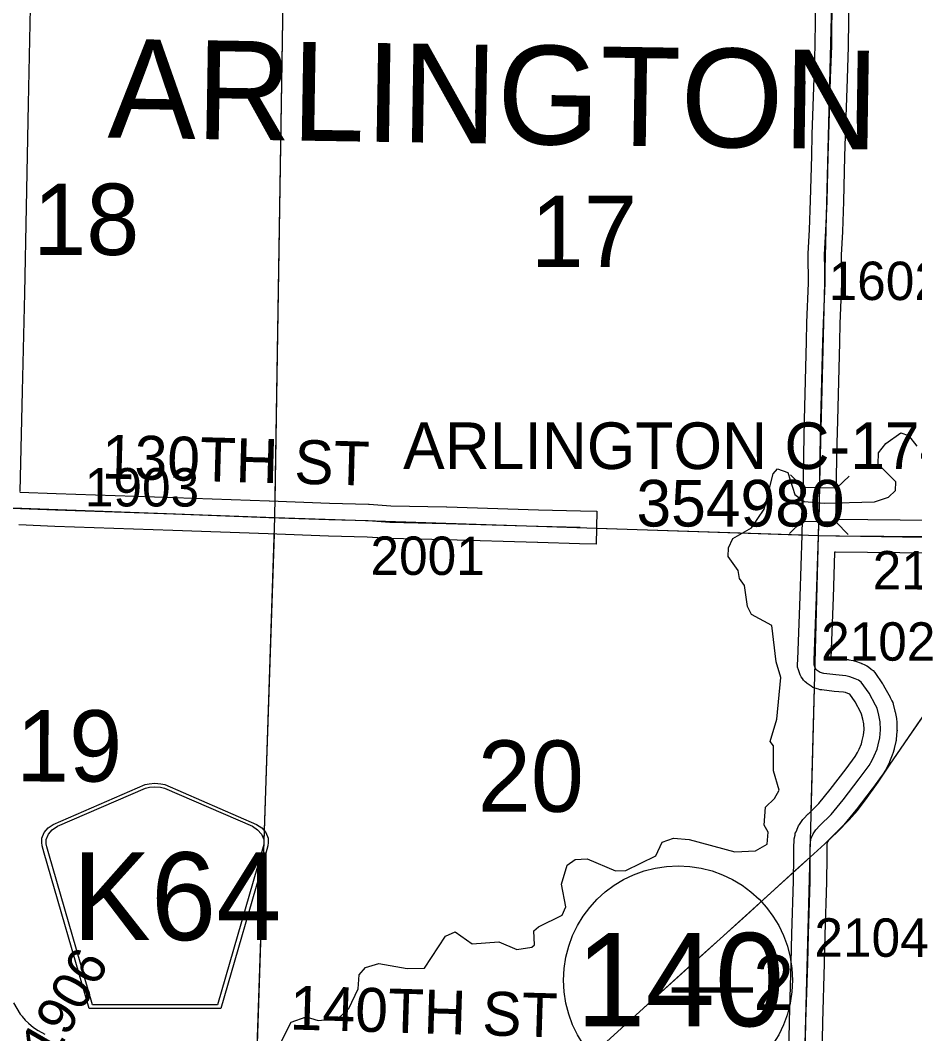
# Model space of a CAD drawing. Extents: x -157.2 to -99.3, y 12.2 to 46.2.
# Drawn here: x -131.916 to -130.286, y 36.79 to 38.637 of the extents above; entities that cross this region are included whole.
import ezdxf

# ---------------------------------------------------------------- set-up
doc = ezdxf.new("R2010")
doc.units = 0
for name, color, linetype in [('tdCoHydroRiver', 7, 'Continuous'), ('tdCoPriCL', 7, 'Continuous'), ('tdCoPriNonDiv', 7, 'Continuous'), ('tdCoPriNonDivCL', 7, 'Continuous'), ('tdCoSecRdNmbr', 7, 'Continuous'), ('tdCoSecRdTxt', 7, 'Continuous'), ('tdCoSecRteBand', 7, 'Continuous'), ('tdCoSecRteCL', 7, 'Continuous'), ('tdCoSectLine', 7, 'Continuous'), ('tdCoSectLinePart', 7, 'Continuous'), ('tdCoSectNmbr', 7, 'Continuous'), ('tdCoShieldCoRteHrd', 7, 'Continuous'), ('tdCoShieldStRte', 7, 'Continuous'), ('tdCoStrucSec', 7, 'Continuous'), ('tdCoStrucSecCoName', 7, 'Continuous'), ('tdCoStrucSecFHWANum', 7, 'Continuous'), ('tdCoSurfGravel', 7, 'Continuous'), ('tdCoTwpNameTxt', 7, 'Continuous'), ('tdStHwyPriRefPost1', 7, 'Continuous')]:
    doc.layers.add(name, color=color, linetype=linetype)

msp = doc.modelspace()

# ---------------------------------------------------------------- linework, layer by layer
at = {"layer": 'tdCoHydroRiver'}
for points in [[(-131.4609, 36.7351), (-131.4223, 36.8113), (-131.3951, 36.8215), (-131.3732, 36.8145), (-131.3368, 36.8182), (-131.3173, 36.8365), (-131.3004, 36.8723), (-131.2981, 36.8975), (-131.2866, 36.9113), (-131.2627, 36.9185), (-131.2109, 36.9091), (-131.1793, 36.9097), (-131.1412, 36.9685), (-131.1237, 36.9759), (-131.0927, 36.9544), (-131.0437, 36.9577), (-131.011, 36.9441), (-130.984, 36.948), (-130.9791, 36.9526), (-130.9799, 36.9779), (-130.9718, 36.9855), (-130.9286, 37.0063), (-130.9218, 37.0219), (-130.93, 37.0632), (-130.9195, 37.0976), (-130.905, 37.1082), (-130.8828, 37.1091), (-130.8314, 37.087), (-130.8124, 37.0881), (-130.7579, 37.1148), (-130.7461, 37.1397), (-130.7254, 37.147), (-130.697, 37.1446), (-130.6141, 37.1216), (-130.5761, 37.1236), (-130.5552, 37.1356), (-130.553, 37.1576), (-130.5605, 37.1704), (-130.5579, 37.2035), (-130.5417, 37.2188), (-130.5333, 37.2343), (-130.5433, 37.2693), (-130.5435, 37.3151), (-130.5496, 37.3232), (-130.5373, 37.3638), (-130.5303, 37.4393), (-130.5389, 37.468), (-130.5463, 37.5345), (-130.5836, 37.5545), (-130.5911, 37.569), (-130.5962, 37.607), (-130.6053, 37.6199), (-130.608, 37.6342), (-130.6262, 37.66), (-130.6257, 37.6757), (-130.6173, 37.6928), (-130.5836, 37.7123), (-130.5604, 37.7463), (-130.5443, 37.8106), (-130.5361, 37.8198), (-130.5174, 37.8129), (-130.5044, 37.7731), (-130.4874, 37.7599), (-130.4512, 37.7573), (-130.3596, 37.7593), (-130.334, 37.768), (-130.321, 37.7802), (-130.3206, 37.796), (-130.3527, 37.8285), (-130.3521, 37.849), (-130.339, 37.8659), (-130.3115, 37.8856), (-130.2975, 37.8805)], [(-130.2975, 37.8805), (-130.2823, 37.8611)]]:
    msp.add_lwpolyline(points, dxfattribs=at)
at = {"layer": 'tdCoPriCL'}
msp.add_lwpolyline([(-130.8747, 36.7513), (-130.7801, 36.8371), (-130.6407, 36.9636), (-130.5483, 37.047), (-130.4769, 37.1123), (-130.4501, 37.1365), (-130.4059, 37.18), (-130.3759, 37.2167), (-130.3319, 37.28), (-130.3039, 37.3203), (-130.2445, 37.4069)], dxfattribs=at)
at = {"layer": 'tdCoPriNonDiv'}
msp.add_lwpolyline([(-130.8747, 36.7513), (-130.7801, 36.8371), (-130.6407, 36.9636), (-130.5483, 37.047), (-130.4769, 37.1123), (-130.4501, 37.1365), (-130.4059, 37.18), (-130.3759, 37.2167), (-130.3319, 37.28), (-130.3039, 37.3203), (-130.2445, 37.4069)], dxfattribs=at)
at = {"layer": 'tdCoPriNonDivCL'}
msp.add_lwpolyline([(-130.8747, 36.7513), (-130.7801, 36.8371), (-130.6859, 36.9226), (-130.6407, 36.9636), (-130.5929, 37.0064), (-130.5483, 37.047), (-130.4978, 37.0934), (-130.4769, 37.1123), (-130.4501, 37.1365), (-130.4268, 37.1584), (-130.4059, 37.18), (-130.3907, 37.1972), (-130.3759, 37.2167), (-130.353, 37.2486), (-130.3319, 37.28), (-130.3039, 37.3203), (-130.2752, 37.3627)], dxfattribs=at)
msp.add_lwpolyline([(-130.8747, 36.7513), (-130.7801, 36.8371), (-130.6859, 36.9226), (-130.6407, 36.9636), (-130.5929, 37.0064), (-130.5483, 37.047), (-130.4978, 37.0934), (-130.4769, 37.1123), (-130.4501, 37.1365), (-130.4268, 37.1584), (-130.4059, 37.18), (-130.3907, 37.1972), (-130.3759, 37.2167), (-130.353, 37.2486), (-130.3319, 37.28), (-130.3039, 37.3203), (-130.2752, 37.3627)], dxfattribs=at)
at = {"layer": 'tdCoSecRteBand'}
for points in [[(-130.5156, 36.7477), (-130.5144, 36.8129), (-130.5144, 36.813), (-130.5144, 36.8132), (-130.5111, 36.9199), (-130.5099, 36.9723), (-130.5099, 36.9724), (-130.5099, 36.9726), (-130.5068, 37.0684), (-130.5065, 37.1125), (-130.5064, 37.1322), (-130.5064, 37.1325), (-130.5064, 37.1328), (-130.5061, 37.1407), (-130.5061, 37.1431), (-130.5056, 37.1455), (-130.5043, 37.1525), (-130.5037, 37.1556), (-130.5024, 37.1586), (-130.499, 37.1664), (-130.4979, 37.1692), (-130.4962, 37.1716), (-130.4912, 37.1788), (-130.4899, 37.1807), (-130.4883, 37.1824), (-130.4807, 37.1905), (-130.4803, 37.1909), (-130.4799, 37.1913), (-130.4607, 37.2101), (-130.4403, 37.2353), (-130.4112, 37.273), (-130.3945, 37.2957), (-130.3902, 37.3029), (-130.3873, 37.309), (-130.3833, 37.3189), (-130.3817, 37.3246), (-130.3794, 37.3344), (-130.3785, 37.3448), (-130.3789, 37.3552), (-130.3807, 37.3639), (-130.383, 37.373), (-130.3842, 37.3755), (-130.3947, 37.395), (-130.4047, 37.409), (-130.4053, 37.4093), (-130.4126, 37.4119), (-130.4162, 37.4127), (-130.4327, 37.4142), (-130.433, 37.4143), (-130.4332, 37.4143), (-130.4552, 37.4168), (-130.4583, 37.4171), (-130.4613, 37.4181), (-130.468, 37.4203), (-130.4718, 37.4216), (-130.4751, 37.4238), (-130.4803, 37.4273), (-130.482, 37.4284), (-130.4836, 37.4298), (-130.4858, 37.4318), (-130.4887, 37.4344), (-130.4908, 37.4376), (-130.4928, 37.4405), (-130.4951, 37.4441), (-130.4964, 37.4481), (-130.4982, 37.4535), (-130.4997, 37.4584), (-130.4996, 37.4635), (-130.4993, 37.4721), (-130.4993, 37.4722), (-130.4993, 37.4724), (-130.4949, 37.5872), (-130.4913, 37.6991), (-130.4908, 37.7289), (-130.4904, 37.7289), (-130.4897, 37.7503), (-130.4885, 37.846), (-130.4885, 37.8461), (-130.4885, 37.8463), (-130.487, 37.9092), (-130.487, 37.9092), (-130.487, 37.9092), (-130.4833, 38.0517), (-130.4825, 38.0859), (-130.4825, 38.0862), (-130.4825, 38.0865), (-130.4796, 38.1582), (-130.4803, 38.2096), (-130.4803, 38.2107), (-130.4803, 38.2118), (-130.4778, 38.2549), (-130.4759, 38.3086), (-130.4739, 38.3903), (-130.4739, 38.3903), (-130.4739, 38.3904), (-130.4729, 38.4284), (-130.4729, 38.4285), (-130.4729, 38.4286), (-130.4695, 38.5324), (-130.4695, 38.5324), (-130.4695, 38.5324), (-130.4675, 38.5907), (-130.4665, 38.6858)], [(-130.4065, 38.6848), (-130.4075, 38.5898), (-130.4075, 38.5894), (-130.4075, 38.5891), (-130.4095, 38.5304), (-130.4129, 38.4267), (-130.4139, 38.3888), (-130.4159, 38.307), (-130.4159, 38.3068), (-130.4159, 38.3066), (-130.4179, 38.2524), (-130.4179, 38.2521), (-130.4179, 38.2518), (-130.4203, 38.2094), (-130.4196, 38.1582), (-130.4196, 38.1574), (-130.4196, 38.1566), (-130.4226, 38.0844), (-130.4233, 38.0504), (-130.4233, 38.0503), (-130.4233, 38.0502), (-130.427, 37.9077), (-130.4285, 37.845), (-130.4297, 37.7493), (-130.4297, 37.749), (-130.4297, 37.7487), (-130.4304, 37.7278), (-130.4297, 37.7278), (-130.2546, 37.7263)], [(-131.8975, 38.6594), (-131.9015, 38.4848), (-131.9051, 38.2965), (-131.9079, 38.1399), (-131.9079, 38.1398), (-131.9079, 38.1397), (-131.9121, 37.9612), (-131.9121, 37.9612), (-131.9121, 37.9611), (-131.9167, 37.7786)], [(-131.9164, 37.7774), (-131.8504, 37.7748), (-131.6357, 37.7674), (-131.6357, 37.7674), (-131.6357, 37.7674), (-131.4621, 37.7613), (-131.462, 37.7613), (-131.462, 37.7613), (-131.3524, 37.7571), (-131.2814, 37.7554), (-131.2807, 37.7553), (-131.2801, 37.7553), (-131.2408, 37.7526), (-131.1391, 37.7502), (-131.139, 37.7502), (-131.1389, 37.7502), (-130.9715, 37.7452), (-130.8952, 37.7433), (-130.8652, 37.7425), (-130.8667, 37.6825), (-130.8967, 37.6833), (-130.9731, 37.6853), (-130.9732, 37.6853), (-130.9733, 37.6853), (-131.1406, 37.6902), (-131.2429, 37.6927), (-131.2435, 37.6927), (-131.2442, 37.6927), (-131.2835, 37.6954), (-131.3541, 37.6971), (-131.3543, 37.6971), (-131.3545, 37.6971), (-131.4642, 37.7013), (-131.6378, 37.7075), (-131.8526, 37.7149), (-131.8526, 37.7149), (-131.8527, 37.7149), (-131.9183, 37.7174)], [(-130.2551, 37.6663), (-130.4304, 37.6678), (-130.4305, 37.6678), (-130.4307, 37.6678), (-130.4323, 37.6678), (-130.4323, 37.6674), (-130.4349, 37.5852), (-130.4349, 37.5851), (-130.4349, 37.585), (-130.4391, 37.4753), (-130.4268, 37.4739), (-130.409, 37.4722), (-130.4075, 37.4721), (-130.406, 37.4718), (-130.3986, 37.4703), (-130.3963, 37.4699), (-130.3942, 37.4691), (-130.384, 37.4654), (-130.3834, 37.4651), (-130.3828, 37.4649), (-130.3769, 37.4624), (-130.3734, 37.461), (-130.3704, 37.4587), (-130.3655, 37.455), (-130.3617, 37.4522), (-130.359, 37.4484), (-130.3447, 37.4281), (-130.3437, 37.4267), (-130.3428, 37.4251), (-130.3312, 37.4036), (-130.331, 37.4032), (-130.3308, 37.4028), (-130.3278, 37.3969), (-130.3263, 37.3939), (-130.3255, 37.3907), (-130.3223, 37.3779), (-130.3222, 37.3773), (-130.3221, 37.3767), (-130.3196, 37.3649), (-130.3191, 37.3624), (-130.319, 37.3598), (-130.3185, 37.345), (-130.3184, 37.3432), (-130.3186, 37.3414), (-130.3198, 37.3271), (-130.32, 37.3249), (-130.3205, 37.3228), (-130.3235, 37.3102), (-130.3236, 37.3096), (-130.3238, 37.309), (-130.326, 37.3011), (-130.3264, 37.2996), (-130.327, 37.2981), (-130.332, 37.2857), (-130.3324, 37.2848), (-130.3328, 37.2838), (-130.3368, 37.2757), (-130.3373, 37.2746), (-130.3379, 37.2735), (-130.3436, 37.2639), (-130.3444, 37.2626), (-130.3453, 37.2614), (-130.363, 37.2372), (-130.3632, 37.2369), (-130.3635, 37.2366), (-130.3931, 37.1984), (-130.3933, 37.1981), (-130.3935, 37.1979), (-130.4152, 37.171), (-130.4163, 37.1697), (-130.4175, 37.1684), (-130.4375, 37.1488), (-130.4431, 37.1429), (-130.445, 37.1401), (-130.446, 37.1379), (-130.4462, 37.1365), (-130.4464, 37.1314), (-130.4465, 37.1121), (-130.4468, 37.0676), (-130.4468, 37.0673), (-130.4468, 37.0669), (-130.4499, 36.9708), (-130.4512, 36.9184), (-130.4512, 36.9183), (-130.4512, 36.9182), (-130.4544, 36.8116), (-130.4556, 36.7464)], [(-131.9284, 36.847), (-131.9157, 36.826), (-131.9125, 36.8223), (-131.9123, 36.8221), (-131.9121, 36.8219), (-131.9067, 36.8154), (-131.9009, 36.8098), (-131.8915, 36.8016), (-131.883, 36.7962), (-131.8713, 36.7899)]]:
    msp.add_lwpolyline(points, dxfattribs=at)
at = {"layer": 'tdCoSecRteCL'}
for points in [[(-130.4613, 37.6984), (-130.4597, 37.7497), (-130.4585, 37.8456), (-130.457, 37.9085), (-130.4533, 38.051), (-130.4526, 38.0853), (-130.4496, 38.1578), (-130.4503, 38.2101), (-130.4479, 38.2535), (-130.4459, 38.3077), (-130.4439, 38.3896), (-130.4429, 38.4276), (-130.4395, 38.5314), (-130.4375, 38.5901), (-130.4365, 38.6855)], [(-131.9475, 37.7485), (-131.8515, 37.7448), (-131.6367, 37.7375), (-131.4631, 37.7313), (-131.3534, 37.7271), (-131.2821, 37.7254), (-131.2422, 37.7227), (-131.1398, 37.7202), (-130.9724, 37.7153), (-130.8959, 37.7133)], [(-130.4856, 36.747), (-130.4844, 36.8123), (-130.4812, 36.9191), (-130.4799, 36.9716), (-130.4768, 37.0678), (-130.4765, 37.1123), (-130.4764, 37.132), (-130.4762, 37.1398), (-130.4748, 37.1468), (-130.4714, 37.1546), (-130.4665, 37.1618), (-130.4589, 37.1699), (-130.4385, 37.1899), (-130.4168, 37.2167), (-130.3872, 37.255), (-130.3694, 37.2791), (-130.3638, 37.2887), (-130.3598, 37.2969), (-130.3549, 37.3092), (-130.3527, 37.3171), (-130.3497, 37.3297), (-130.3485, 37.344), (-130.349, 37.3588), (-130.3514, 37.3706), (-130.3546, 37.3834), (-130.3576, 37.3894), (-130.3692, 37.4108), (-130.3835, 37.431), (-130.3884, 37.4347), (-130.3944, 37.4372), (-130.4045, 37.4409), (-130.4119, 37.4424), (-130.4299, 37.4441), (-130.4518, 37.4466), (-130.4585, 37.4488), (-130.4637, 37.4522), (-130.4659, 37.4542), (-130.4678, 37.4572), (-130.4696, 37.4626), (-130.4693, 37.4712), (-130.4649, 37.5862), (-130.4613, 37.6984)], [(-130.4613, 37.6984), (-130.4301, 37.6978), (-130.2548, 37.6963), (-130.1152, 37.6947), (-130.0665, 37.6923), (-130.0473, 37.6922), (-129.9878, 37.6921), (-129.8151, 37.6892), (-129.6425, 37.6859), (-129.567, 37.6847), (-129.4669, 37.6824)]]:
    msp.add_lwpolyline(points, dxfattribs=at)
at = {"layer": 'tdCoSectLine'}
for points in [[(-131.4519, 37.7308), (-131.436, 38.7138)], [(-130.4617, 37.6984), (-130.4366, 38.6927)], [(-132.4897, 37.7693), (-131.4519, 37.7308)], [(-131.485, 36.7358), (-131.4519, 37.7308)], [(-131.4519, 37.7308), (-130.4617, 37.6984)], [(-130.4875, 36.7021), (-130.4617, 37.6984)], [(-130.4617, 37.6984), (-129.4673, 37.6824)]]:
    msp.add_lwpolyline(points, dxfattribs=at)
at = {"layer": 'tdCoSectLinePart'}
for points in [[(-131.4514, 37.7603), (-131.436, 38.7138)], [(-130.8663, 37.7116), (-130.4918, 37.6994)], [(-131.484, 36.766), (-131.4529, 37.7004)], [(-130.4747, 37.1962), (-130.4689, 37.4216)]]:
    msp.add_lwpolyline(points, dxfattribs=at)
at = {"layer": 'tdCoShieldCoRteHrd'}
for points in [[(-131.7901, 36.8367), (-131.8721, 37.1196), (-131.876, 37.1328), (-131.8767, 37.1386), (-131.8767, 37.1465), (-131.8724, 37.1568), (-131.8652, 37.1653), (-131.8556, 37.1719), (-131.6883, 37.2443), (-131.6808, 37.2459), (-131.6704, 37.2468), (-131.66, 37.2459), (-131.6524, 37.2443), (-131.4852, 37.1719), (-131.4756, 37.1653), (-131.4683, 37.1568), (-131.4641, 37.1465), (-131.4641, 37.1386), (-131.4648, 37.1328), (-131.4687, 37.1196), (-131.5506, 36.8367)], [(-131.7843, 36.843), (-131.864, 37.1183), (-131.8677, 37.1309), (-131.8684, 37.1366), (-131.8684, 37.1441), (-131.8644, 37.154), (-131.8574, 37.1621), (-131.8482, 37.1685), (-131.6876, 37.238), (-131.6804, 37.2396), (-131.6704, 37.2404), (-131.6604, 37.2396), (-131.6532, 37.238), (-131.4926, 37.1685), (-131.4834, 37.1621), (-131.4764, 37.154), (-131.4723, 37.1441), (-131.4723, 37.1366), (-131.473, 37.1309), (-131.4767, 37.1183), (-131.5565, 36.843)]]:
    msp.add_lwpolyline(points, close=True, dxfattribs=at)
at = {"layer": 'tdCoShieldStRte'}
msp.add_circle((-130.7173, 36.888), 0.2085, dxfattribs=at)
at = {"layer": 'tdCoStrucSec'}
for p, q in [((-130.4906, 37.7863), (-130.5123, 37.8089)), ((-130.428, 37.785), (-130.4054, 37.8066)), ((-130.4919, 37.7237), (-130.5145, 37.7021)), ((-130.4294, 37.7224), (-130.4077, 37.6998))]:
    msp.add_line(p, q, dxfattribs=at)
msp.add_lwpolyline([(-130.4919, 37.7237), (-130.4906, 37.7863), (-130.428, 37.785), (-130.4294, 37.7224)], close=True, dxfattribs=at)
at = {"layer": 'tdCoSurfGravel'}
for points in [[(-130.4613, 37.6984), (-130.4597, 37.7497), (-130.4585, 37.8456), (-130.457, 37.9085), (-130.4533, 38.051), (-130.4526, 38.0853), (-130.4496, 38.1578), (-130.4503, 38.2101), (-130.4479, 38.2535), (-130.4459, 38.3077), (-130.4439, 38.3896), (-130.4429, 38.4276), (-130.4395, 38.5314), (-130.4375, 38.5901), (-130.4365, 38.6855)], [(-131.9475, 37.7485), (-131.8515, 37.7448), (-131.6367, 37.7375), (-131.4631, 37.7313), (-131.3534, 37.7271), (-131.2821, 37.7254), (-131.2422, 37.7227), (-131.1398, 37.7202), (-130.9724, 37.7153), (-130.8959, 37.7133)], [(-130.4765, 37.1123), (-130.4764, 37.132), (-130.4762, 37.1398), (-130.4748, 37.1468), (-130.4714, 37.1546), (-130.4665, 37.1618), (-130.4589, 37.1699), (-130.4385, 37.1899), (-130.4168, 37.2167), (-130.3872, 37.255), (-130.3694, 37.2791), (-130.3638, 37.2887), (-130.3598, 37.2969), (-130.3549, 37.3092), (-130.3527, 37.3171), (-130.3497, 37.3297), (-130.3485, 37.344), (-130.349, 37.3588), (-130.3514, 37.3706), (-130.3546, 37.3834), (-130.3576, 37.3894), (-130.3692, 37.4108), (-130.3835, 37.431), (-130.3884, 37.4347), (-130.3944, 37.4372), (-130.4045, 37.4409), (-130.4119, 37.4424), (-130.4299, 37.4441), (-130.4518, 37.4466), (-130.4585, 37.4488), (-130.4637, 37.4522), (-130.4659, 37.4542), (-130.4678, 37.4572), (-130.4696, 37.4626), (-130.4693, 37.4712), (-130.4649, 37.5862), (-130.4613, 37.6984)], [(-130.4613, 37.6984), (-130.4301, 37.6978), (-130.2548, 37.6963), (-130.1152, 37.6947), (-130.0665, 37.6923), (-130.0473, 37.6922)], [(-130.4871, 36.7021), (-130.4856, 36.747), (-130.4844, 36.8123), (-130.4812, 36.9191), (-130.4799, 36.9716), (-130.4768, 37.0678), (-130.4765, 37.1123)]]:
    msp.add_lwpolyline(points, dxfattribs=at)

# ---------------------------------------------------------------- texts
at = {"layer": 'tdCoSecRdNmbr'}
for s, rotation, p in [('1602', 359.9004, (-130.4431, 38.1274)), ('1903', 359.8994, (-131.7982, 37.7513)), ('2001', 359.8998, (-131.2778, 37.6266)), ('2101', 359.9005, (-130.3628, 37.6)), ('2102', 359.9004, (-130.4568, 37.4704)), ('2104', 359.9004, (-130.469, 36.9308)), ('1906', 59.8997, (-131.8572, 36.7385))]:
    msp.add_text(s, height=0.07, rotation=rotation, dxfattribs=at).set_placement(p)
at = {"layer": 'tdCoSecRdTxt'}
for s, rotation, p in [('130TH ST', 358.4415, (-131.7679, 37.8023)), ('140TH ST', 358.2837, (-131.4255, 36.7983))]:
    msp.add_text(s, height=0.08, rotation=rotation, dxfattribs=at).set_placement(p)
at = {"layer": 'tdCoSectNmbr'}
for s, rotation, p in [('18', 359.8993, (-131.8923, 38.2096)), ('17', 359.9, (-130.9858, 38.1876)), ('19', 359.8993, (-131.9236, 37.2501)), ('20', 359.8999, (-131.0824, 37.195))]:
    msp.add_text(s, height=0.13, rotation=rotation, dxfattribs=at).set_placement(p)
at = {"layer": 'tdCoShieldCoRteHrd'}
msp.add_text('K64', height=0.16, dxfattribs=at).set_placement((-131.8206, 36.961))
at = {"layer": 'tdCoShieldStRte'}
msp.add_text('140', height=0.17, dxfattribs=at).set_placement((-130.9031, 36.8041))
at = {"layer": 'tdCoStrucSecCoName'}
msp.add_text('ARLINGTON C-174', height=0.085, dxfattribs=at).set_placement((-131.2183, 37.8193))
at = {"layer": 'tdCoStrucSecFHWANum'}
msp.add_text('354980', height=0.085, dxfattribs=at).set_placement((-130.7932, 37.7146))
at = {"layer": 'tdCoTwpNameTxt'}
msp.add_text('ARLINGTON', height=0.18, rotation=359.1006, dxfattribs=at).set_placement((-131.757, 38.4233))
at = {"layer": 'tdStHwyPriRefPost1'}
msp.add_text('‒‒2', height=0.1, dxfattribs=at).set_placement((-130.7292, 36.8334))

doc.saveas('drawing.dxf')
